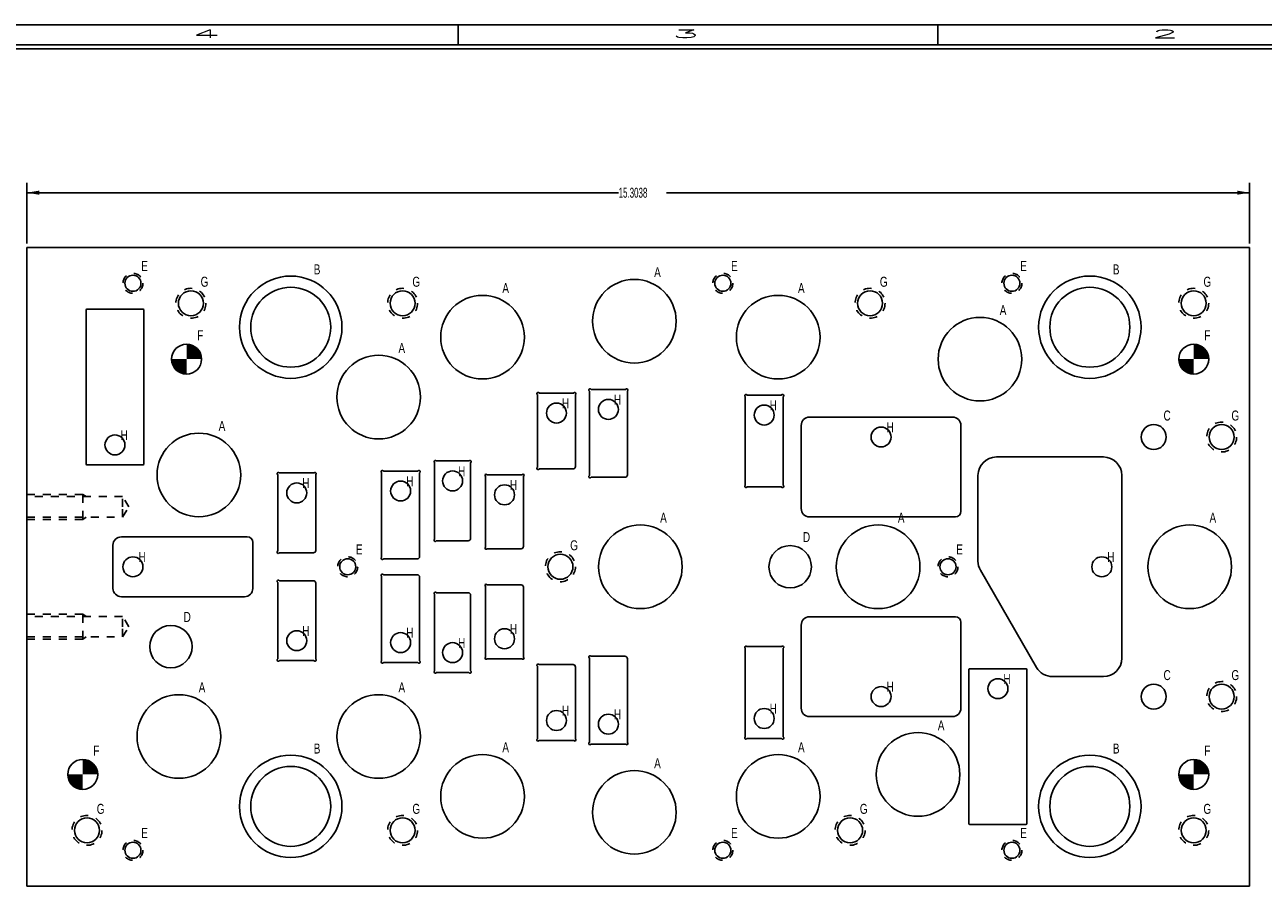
# Model space of a CAD drawing. Header units: inches. Extents: x 1802 to 2468, y -253 to -72.
# Tile 396 of 570: x 2169 to 2185, y -145 to -135. Entities that reach past the tile are written whole.
import ezdxf

# ---------------------------------------------------------------- set-up
doc = ezdxf.new("R2010")
doc.units = ezdxf.units.IN
doc.header["$LTSCALE"] = 0.5
doc.header["$MEASUREMENT"] = 0
doc.linetypes.add('HIDDEN', pattern=[0.225, 0.15, -0.075])
for name, color, linetype in [('SID-M-D', 42, 'Continuous'), ('SID-M-F', 202, 'Continuous'), ('SID-M-H', 4, 'HIDDEN'), ('SID-M-M', 233, 'Continuous'), ('SID-M-S', 105, 'Continuous')]:
    doc.layers.add(name, color=color, linetype=linetype)
doc.styles.add('R', font='ROMAND.SHX')
doc.styles.add('SLDTEXTSTYLE0', font='TXT', dxfattribs={"width": 0.595745})

# ---------------------------------------------------------------- blocks, each defined once
blk = doc.blocks.new('*U9')
at = {"layer": 'SID-M-S'}
for p, q in [((0, 22.55), (-34, 22.55)), ((-17, 22.55), (-17, 22.3)), ((-11, 22.55), (-11, 22.3)), ((0, 22.3), (-34, 22.3)), ((0, 22.25), (-34, 22.25))]:
    blk.add_line(p, q, dxfattribs=at)
at = {"layer": 'SID-M-D', "style": 'R', "width": 4}
for s, p in [('4', (-20.327, 22.386)), ('3', (-14.327, 22.386)), ('2', (-8.327, 22.386))]:
    blk.add_text(s, height=0.1, dxfattribs=at).set_placement(p)

msp = doc.modelspace()

# ---------------------------------------------------------------- hatches: boundary and pattern name
at = {"layer": 'SID-M-F'}
h = msp.add_hatch(color=256, dxfattribs=at)
edge = h.paths.add_edge_path(flags=0)
edge.add_arc((2171.50714, -138.73387), 0.1875, 0, 90)
edge.add_line((2171.50714, -138.54637), (2171.50714, -138.73387))
edge.add_line((2171.50714, -138.73387), (2171.69464, -138.73387))
h = msp.add_hatch(color=256, dxfattribs=at)
edge = h.paths.add_edge_path(flags=0)
edge.add_arc((2184.11094, -138.73387), 0.1875, 0, 90)
edge.add_line((2184.11094, -138.54637), (2184.11094, -138.73387))
edge.add_line((2184.11094, -138.73387), (2184.29844, -138.73387))
h = msp.add_hatch(color=256, dxfattribs=at)
edge = h.paths.add_edge_path(flags=0)
edge.add_arc((2171.50714, -138.73387), 0.1875, 180, 270)
edge.add_line((2171.50714, -138.92137), (2171.50714, -138.73387))
edge.add_line((2171.50714, -138.73387), (2171.31964, -138.73387))
h = msp.add_hatch(color=256, dxfattribs=at)
edge = h.paths.add_edge_path(flags=0)
edge.add_arc((2184.11094, -138.73387), 0.1875, 180, 270)
edge.add_line((2184.11094, -138.92137), (2184.11094, -138.73387))
edge.add_line((2184.11094, -138.73387), (2183.92344, -138.73387))
h = msp.add_hatch(color=256, dxfattribs=at)
edge = h.paths.add_edge_path(flags=0)
edge.add_arc((2170.20714, -143.93387), 0.1875, 0, 90)
edge.add_line((2170.20714, -143.74637), (2170.20714, -143.93387))
edge.add_line((2170.20714, -143.93387), (2170.39464, -143.93387))
h = msp.add_hatch(color=256, dxfattribs=at)
edge = h.paths.add_edge_path(flags=0)
edge.add_arc((2184.11094, -143.93387), 0.1875, 0, 90)
edge.add_line((2184.11094, -143.74637), (2184.11094, -143.93387))
edge.add_line((2184.11094, -143.93387), (2184.29844, -143.93387))
h = msp.add_hatch(color=256, dxfattribs=at)
edge = h.paths.add_edge_path(flags=0)
edge.add_arc((2170.20714, -143.93387), 0.1875, 180, 270)
edge.add_line((2170.20714, -144.12137), (2170.20714, -143.93387))
edge.add_line((2170.20714, -143.93387), (2170.01964, -143.93387))
h = msp.add_hatch(color=256, dxfattribs=at)
edge = h.paths.add_edge_path(flags=0)
edge.add_arc((2184.11094, -143.93387), 0.1875, 180, 270)
edge.add_line((2184.11094, -144.12137), (2184.11094, -143.93387))
edge.add_line((2184.11094, -143.93387), (2183.92344, -143.93387))

# ---------------------------------------------------------------- linework, layer by layer
at = {"layer": 'SID-M-D'}
for p, q in [((2169.50714, -137.28387), (2169.50714, -136.52464)), ((2184.81094, -137.28387), (2184.81094, -136.52464)), ((2169.50714, -136.64964), (2176.91379, -136.64964)), ((2184.81094, -136.64964), (2177.51414, -136.64964))]:
    msp.add_line(p, q, dxfattribs=at)
for points in [[(2169.50714, -136.64964), (2169.66314, -136.67564), (2169.66314, -136.62364)], [(2184.81094, -136.64964), (2184.65494, -136.62364), (2184.65494, -136.67564)]]:
    msp.add_solid(points, dxfattribs=at)
at = {"layer": 'SID-M-H'}
for p, q in [((2170.20714, -140.42762), (2169.50714, -140.42762)), ((2170.70714, -140.45537), (2169.50714, -140.45537)), ((2170.24877, -140.45537), (2170.20714, -140.42762)), ((2170.20714, -140.42762), (2170.20714, -140.43456)), ((2170.70714, -140.58387), (2170.70714, -140.45537)), ((2170.78435, -140.58387), (2170.70714, -140.45537)), ((2169.50714, -140.71237), (2170.70714, -140.71237)), ((2170.20714, -140.74012), (2170.24877, -140.71237)), ((2170.70714, -140.71237), (2170.70714, -140.58387)), ((2170.70714, -140.71237), (2170.78435, -140.58387)), ((2169.50714, -140.74012), (2170.20714, -140.74012)), ((2170.20714, -141.92762), (2169.50714, -141.92762)), ((2170.70714, -141.95537), (2169.50714, -141.95537)), ((2170.24877, -141.95537), (2170.20714, -141.92762)), ((2170.20714, -141.92762), (2170.20714, -141.93456)), ((2170.70714, -142.08387), (2170.70714, -141.95537)), ((2170.78435, -142.08387), (2170.70714, -141.95537)), ((2170.70714, -142.21237), (2170.70714, -142.08387)), ((2170.70714, -142.21237), (2170.78435, -142.08387)), ((2169.50714, -142.21237), (2170.70714, -142.21237)), ((2169.50714, -142.24012), (2170.20714, -142.24012)), ((2170.20714, -142.24012), (2170.24877, -142.21237))]:
    msp.add_line(p, q, dxfattribs=at)
for centre, radius in [((2170.83594, -137.78387), 0.125), ((2178.21844, -137.78387), 0.125), ((2181.83594, -137.78387), 0.125), ((2171.56094, -138.03387), 0.1875), ((2174.21094, -138.03387), 0.1875), ((2180.06094, -138.03387), 0.1875), ((2184.11094, -138.03387), 0.1875), ((2184.46094, -139.70887), 0.1875), ((2176.18594, -141.33387), 0.1875), ((2173.52344, -141.33387), 0.125), ((2181.03594, -141.33387), 0.125), ((2184.46094, -142.95887), 0.1875), ((2170.26094, -144.63387), 0.1875), ((2174.21094, -144.63387), 0.1875), ((2179.81094, -144.63387), 0.1875), ((2184.11094, -144.63387), 0.1875), ((2170.83594, -144.88387), 0.125), ((2178.21844, -144.88387), 0.125), ((2181.83594, -144.88387), 0.125)]:
    msp.add_circle(centre, radius, dxfattribs=at)
for points in [[(2170.20714, -140.43456), (2170.20714, -140.45477), (2170.20714, -140.48645), (2170.20714, -140.52678), (2170.20714, -140.57219), (2170.20714, -140.61863), (2170.20714, -140.66199), (2170.20714, -140.6984), (2170.20714, -140.72464), (2170.20714, -140.73837), (2170.20714, -140.74012), (2170.20714, -140.73976), (2170.20714, -140.74012)], [(2170.20714, -141.93456), (2170.20714, -141.95477), (2170.20714, -141.98645), (2170.20714, -142.02678), (2170.20714, -142.07219), (2170.20714, -142.11863), (2170.20714, -142.16199), (2170.20714, -142.1984), (2170.20714, -142.22464), (2170.20714, -142.23837), (2170.20714, -142.24012), (2170.20714, -142.23976), (2170.20714, -142.24012)]]:
    msp.add_open_spline(points, degree=3, knots=[0, 0, 0, 0, 0.10524763, 0.21049525, 0.31574288, 0.4209905, 0.52623813, 0.63148575, 0.73673338, 0.841981, 0.94722863, 1, 1, 1, 1], dxfattribs=at)
at = {"layer": 'SID-M-M'}
for centre in [(2176.13594, -139.40887), (2176.78594, -139.36308), (2178.73594, -139.43387), (2180.19844, -139.70887), (2170.61094, -139.80787), (2174.18594, -140.38487), (2174.83594, -140.25887), (2172.88594, -140.40887), (2175.48594, -140.43272), (2170.83594, -141.33387), (2182.96094, -141.33387), (2175.48594, -142.23501), (2172.88594, -142.25887), (2174.18594, -142.28287), (2174.83594, -142.40887), (2181.66044, -142.85987), (2180.19844, -142.95887), (2176.13594, -143.25887), (2176.78594, -143.30465), (2178.73594, -143.23387)]:
    msp.add_circle(centre, 0.125, dxfattribs=at)
at = {"layer": 'SID-M-S'}
for p, q in [((2184.81094, -137.33387), (2169.50714, -137.33387)), ((2169.50714, -137.33387), (2169.50714, -145.33387)), ((2184.81094, -145.33387), (2184.81094, -137.33387)), ((2170.24844, -140.04787), (2170.24844, -138.11787)), ((2170.25844, -138.10787), (2170.96344, -138.10787)), ((2170.97344, -138.11787), (2170.97344, -140.04787)), ((2175.92163, -139.15887), (2176.35026, -139.15887)), ((2176.54844, -140.1899), (2176.54844, -139.13627)), ((2176.57163, -139.11308), (2177.00026, -139.11308)), ((2177.02344, -139.13627), (2177.02344, -140.18308)), ((2175.89844, -140.08568), (2175.89844, -139.18205)), ((2176.37344, -139.18205), (2176.37344, -140.07887)), ((2178.49844, -140.31068), (2178.49844, -139.20705)), ((2178.52163, -139.18387), (2178.95026, -139.18387)), ((2178.97344, -139.20705), (2178.97344, -140.31068)), ((2179.30344, -139.45887), (2181.09344, -139.45887)), ((2179.19844, -140.60387), (2179.19844, -139.56387)), ((2181.19844, -139.56387), (2181.19844, -140.63887)), ((2170.96344, -140.05787), (2170.25844, -140.05787)), ((2174.61094, -140.98568), (2174.61094, -140.03205)), ((2174.63413, -140.00887), (2175.03776, -140.00887)), ((2175.06094, -140.03205), (2175.06094, -140.97887)), ((2181.64094, -139.95887), (2182.98094, -139.95887)), ((2172.64844, -141.13568), (2172.64844, -140.18205)), ((2172.67163, -140.15887), (2173.10026, -140.15887)), ((2173.12344, -140.18205), (2173.12344, -141.12887)), ((2173.94844, -141.21168), (2173.94844, -140.15805)), ((2173.97163, -140.13487), (2174.40026, -140.13487)), ((2174.42344, -140.15805), (2174.42344, -141.20487)), ((2175.24844, -141.08453), (2175.24844, -140.20591)), ((2175.27163, -140.18272), (2175.70026, -140.18272)), ((2175.72344, -140.20591), (2175.72344, -141.07772)), ((2176.34344, -140.10887), (2175.92163, -140.10887)), ((2176.99344, -140.21308), (2176.57163, -140.21308)), ((2181.41094, -141.2616), (2181.41094, -140.18887)), ((2183.21094, -140.18887), (2183.21094, -142.47887)), ((2178.95026, -140.33387), (2178.52163, -140.33387)), ((2181.12844, -140.70887), (2179.30344, -140.70887)), ((2170.69094, -140.95887), (2172.26594, -140.95887)), ((2172.33594, -141.02887), (2172.33594, -141.60387)), ((2175.03094, -141.00887), (2174.63413, -141.00887)), ((2170.58594, -141.60387), (2170.58594, -141.06387)), ((2173.09344, -141.15887), (2172.67163, -141.15887)), ((2175.69344, -141.10772), (2175.27163, -141.10772)), ((2174.39344, -141.23487), (2173.97163, -141.23487)), ((2173.94844, -142.50968), (2173.94844, -141.45605)), ((2173.97163, -141.43287), (2174.39344, -141.43287)), ((2174.42344, -141.46287), (2174.42344, -142.50968)), ((2182.14455, -142.59387), (2181.44176, -141.3766)), ((2172.64844, -142.48568), (2172.64844, -141.53205)), ((2172.67163, -141.50887), (2173.09344, -141.50887)), ((2173.12344, -141.53887), (2173.12344, -142.48568)), ((2175.24844, -142.46182), (2175.24844, -141.5832)), ((2175.27163, -141.56001), (2175.69344, -141.56001)), ((2175.72344, -141.59001), (2175.72344, -142.46182)), ((2172.23094, -141.70887), (2170.69094, -141.70887)), ((2174.61094, -142.63568), (2174.61094, -141.68205)), ((2174.63413, -141.65887), (2175.03094, -141.65887)), ((2175.06094, -141.68887), (2175.06094, -142.63568)), ((2179.30344, -141.95887), (2181.12844, -141.95887)), ((2179.19844, -143.10387), (2179.19844, -142.06387)), ((2181.19844, -142.02887), (2181.19844, -143.10387)), ((2178.49844, -143.46068), (2178.49844, -142.35705)), ((2178.52163, -142.33387), (2178.95026, -142.33387)), ((2178.97344, -142.35705), (2178.97344, -143.46068)), ((2173.10026, -142.50887), (2172.67163, -142.50887)), ((2174.40026, -142.53287), (2173.97163, -142.53287)), ((2175.70026, -142.48501), (2175.27163, -142.48501)), ((2175.89844, -143.48568), (2175.89844, -142.58205)), ((2175.92163, -142.55887), (2176.34344, -142.55887)), ((2176.54844, -143.53146), (2176.54844, -142.47783)), ((2176.57163, -142.45465), (2176.99344, -142.45465)), ((2177.02344, -142.48465), (2177.02344, -143.53146)), ((2175.03776, -142.65887), (2174.63413, -142.65887)), ((2176.37344, -142.58887), (2176.37344, -143.48568)), ((2181.29794, -144.54987), (2181.29794, -142.61987)), ((2181.30794, -142.60987), (2182.01294, -142.60987)), ((2182.02294, -142.61987), (2182.02294, -144.54987)), ((2182.98094, -142.70887), (2182.34373, -142.70887)), ((2181.09344, -143.20887), (2179.30344, -143.20887)), ((2176.35026, -143.50887), (2175.92163, -143.50887)), ((2178.95026, -143.48387), (2178.52163, -143.48387)), ((2177.00026, -143.55465), (2176.57163, -143.55465)), ((2182.01294, -144.55987), (2181.30794, -144.55987)), ((2169.50714, -145.33387), (2184.81094, -145.33387))]:
    msp.add_line(p, q, dxfattribs=at)
for centre, radius in [((2170.83594, -137.78387), 0.1005), ((2172.81094, -138.33387), 0.6405), ((2177.11094, -138.25887), 0.52345), ((2178.21844, -137.78387), 0.1005), ((2181.83594, -137.78387), 0.1005), ((2182.81094, -138.33387), 0.6405), ((2171.56094, -138.03387), 0.15625), ((2172.81094, -138.33387), 0.5006), ((2174.21094, -138.03387), 0.15625), ((2175.21094, -138.45887), 0.52345), ((2178.91094, -138.45887), 0.52345), ((2180.06094, -138.03387), 0.15625), ((2182.81094, -138.33387), 0.5006), ((2184.11094, -138.03387), 0.15625), ((2181.43594, -138.73387), 0.52345), ((2171.50714, -138.73387), 0.1875), ((2184.11094, -138.73387), 0.1875), ((2173.91094, -139.20887), 0.52345), ((2183.61094, -139.70887), 0.15625), ((2184.46094, -139.70887), 0.15625), ((2171.66094, -140.18387), 0.52345), ((2177.18594, -141.33387), 0.52345), ((2180.16094, -141.33387), 0.52345), ((2184.06094, -141.33387), 0.52345), ((2176.18594, -141.33387), 0.15625), ((2179.06094, -141.33387), 0.2655), ((2173.52344, -141.33387), 0.1005), ((2181.03594, -141.33387), 0.1005), ((2171.31094, -142.33387), 0.2655), ((2183.61094, -142.95887), 0.15625), ((2184.46094, -142.95887), 0.15625), ((2171.41094, -143.45887), 0.52345), ((2173.91094, -143.45887), 0.52345), ((2180.66094, -143.93387), 0.52345), ((2170.20714, -143.93387), 0.1875), ((2172.81094, -144.33387), 0.6405), ((2175.21094, -144.20887), 0.52345), ((2178.91094, -144.20887), 0.52345), ((2182.81094, -144.33387), 0.6405), ((2184.11094, -143.93387), 0.1875), ((2172.81094, -144.33387), 0.5006), ((2177.11094, -144.40887), 0.52345), ((2182.81094, -144.33387), 0.5006), ((2170.26094, -144.63387), 0.15625), ((2174.21094, -144.63387), 0.15625), ((2179.81094, -144.63387), 0.15625), ((2184.11094, -144.63387), 0.15625), ((2170.83594, -144.88387), 0.1005), ((2178.21844, -144.88387), 0.1005), ((2181.83594, -144.88387), 0.1005)]:
    msp.add_circle(centre, radius, dxfattribs=at)
for centre, radius, start, end in [((2170.25844, -138.11787), 0.01, 90, 180), ((2170.96344, -138.11787), 0.01, 0, 90), ((2175.90636, -139.16679), 0.015, 40.239177, 229.760823), ((2175.89344, -139.18205), 0.005, 0, 49.760823), ((2175.92163, -139.15387), 0.005, 220.239177, 270), ((2176.35026, -139.15387), 0.005, 270, 319.760823), ((2176.36552, -139.16679), 0.015, 310.239177, 139.760823), ((2176.37844, -139.18205), 0.005, 130.239177, 180), ((2176.55636, -139.121), 0.015, 40.239177, 229.760823), ((2176.54344, -139.13627), 0.005, 0, 49.760823), ((2176.57163, -139.10808), 0.005, 220.239177, 270), ((2177.00026, -139.10808), 0.005, 270, 319.760823), ((2177.01552, -139.121), 0.015, 310.239177, 139.760823), ((2177.02844, -139.13627), 0.005, 130.239177, 180), ((2178.50636, -139.19179), 0.015, 40.239177, 229.760823), ((2178.96552, -139.19179), 0.015, 310.239177, 139.760823), ((2178.49344, -139.20705), 0.005, 0, 49.760823), ((2178.52163, -139.17887), 0.005, 220.239177, 270), ((2178.95026, -139.17887), 0.005, 270, 319.760823), ((2178.97844, -139.20705), 0.005, 130.239177, 180), ((2179.30344, -139.56387), 0.105, 90, 180), ((2181.09344, -139.56387), 0.105, 0, 90), ((2170.25844, -140.04787), 0.01, 180, 270), ((2170.96344, -140.04787), 0.01, 270, 0), ((2174.61886, -140.01679), 0.015, 40.239177, 229.760823), ((2174.60594, -140.03205), 0.005, 0, 49.760823), ((2174.63413, -140.00387), 0.005, 220.239177, 270), ((2175.03776, -140.00387), 0.005, 270, 319.760823), ((2175.05302, -140.01679), 0.015, 310.239177, 139.760823), ((2175.06594, -140.03205), 0.005, 130.239177, 180), ((2175.90636, -140.10095), 0.015, 130.239177, 319.760823), ((2175.89344, -140.08568), 0.005, 310.239177, 0), ((2176.34344, -140.07887), 0.03, 270, 0), ((2181.64094, -140.18887), 0.23, 90, 180), ((2182.98094, -140.18887), 0.23, 0, 90), ((2172.65636, -140.16679), 0.015, 40.239177, 229.760823), ((2172.64344, -140.18205), 0.005, 0, 49.760823), ((2172.67163, -140.15387), 0.005, 220.239177, 270), ((2173.10026, -140.15387), 0.005, 270, 319.760823), ((2173.11552, -140.16679), 0.015, 310.239177, 139.760823), ((2173.12844, -140.18205), 0.005, 130.239177, 180), ((2173.95636, -140.14279), 0.015, 40.239177, 229.760823), ((2173.94344, -140.15805), 0.005, 0, 49.760823), ((2173.97163, -140.12987), 0.005, 220.239177, 270), ((2174.40026, -140.12987), 0.005, 270, 319.760823), ((2174.41552, -140.14279), 0.015, 310.239177, 139.760823), ((2174.42844, -140.15805), 0.005, 130.239177, 180), ((2175.25636, -140.19064), 0.015, 40.239177, 229.760823), ((2175.24344, -140.20591), 0.005, 0, 49.760823), ((2175.27163, -140.17772), 0.005, 220.239177, 270), ((2175.70026, -140.17772), 0.005, 270, 319.760823), ((2175.71552, -140.19064), 0.015, 310.239177, 139.760823), ((2175.72844, -140.20591), 0.005, 130.239177, 180), ((2175.92163, -140.11387), 0.005, 90, 139.760823), ((2176.55636, -140.20516), 0.015, 130.239177, 319.760823), ((2176.54344, -140.1899), 0.005, 310.239177, 0), ((2176.57163, -140.21808), 0.005, 90, 139.760823), ((2176.99344, -140.18308), 0.03, 270, 0), ((2178.50636, -140.32595), 0.015, 130.239177, 319.760823), ((2178.49344, -140.31068), 0.005, 310.239177, 0), ((2178.52163, -140.33887), 0.005, 90, 139.760823), ((2178.95026, -140.33887), 0.005, 40.239177, 90), ((2178.96552, -140.32595), 0.015, 220.239177, 49.760823), ((2178.97844, -140.31068), 0.005, 180, 229.760823), ((2179.30344, -140.60387), 0.105, 180, 270), ((2181.12844, -140.63887), 0.07, 270, 0), ((2170.69094, -141.06387), 0.105, 90, 180), ((2172.26594, -141.02887), 0.07, 0, 90), ((2174.61886, -141.00095), 0.015, 130.239177, 319.760823), ((2174.60594, -140.98568), 0.005, 310.239177, 0), ((2174.63413, -141.01387), 0.005, 90, 139.760823), ((2175.03094, -140.97887), 0.03, 270, 0), ((2172.65636, -141.15095), 0.015, 130.239177, 319.760823), ((2172.64344, -141.13568), 0.005, 310.239177, 0), ((2172.67163, -141.16387), 0.005, 90, 139.760823), ((2173.09344, -141.12887), 0.03, 270, 0), ((2175.25636, -141.0998), 0.015, 130.239177, 319.760823), ((2175.24344, -141.08453), 0.005, 310.239177, 0), ((2175.27163, -141.11272), 0.005, 90, 139.760823), ((2175.69344, -141.07772), 0.03, 270, 0), ((2173.95636, -141.22695), 0.015, 130.239177, 319.760823), ((2173.94344, -141.21168), 0.005, 310.239177, 0), ((2173.97163, -141.23987), 0.005, 90, 139.760823), ((2174.39344, -141.20487), 0.03, 270, 0), ((2181.64094, -141.2616), 0.23, 180, 210), ((2172.65636, -141.51679), 0.015, 40.239177, 229.760823), ((2173.95636, -141.44079), 0.015, 40.239177, 229.760823), ((2173.94344, -141.45605), 0.005, 0, 49.760823), ((2173.97163, -141.42787), 0.005, 220.239177, 270), ((2174.39344, -141.46287), 0.03, 0, 90), ((2170.69094, -141.60387), 0.105, 180, 270), ((2172.23094, -141.60387), 0.105, 270, 0), ((2172.64344, -141.53205), 0.005, 0, 49.760823), ((2172.67163, -141.50387), 0.005, 220.239177, 270), ((2173.09344, -141.53887), 0.03, 0, 90), ((2174.61886, -141.66679), 0.015, 40.239177, 229.760823), ((2174.63413, -141.65387), 0.005, 220.239177, 270), ((2175.25636, -141.56793), 0.015, 40.239177, 229.760823), ((2175.24344, -141.5832), 0.005, 0, 49.760823), ((2175.27163, -141.55501), 0.005, 220.239177, 270), ((2175.69344, -141.59001), 0.03, 0, 90), ((2174.60594, -141.68205), 0.005, 0, 49.760823), ((2175.03094, -141.68887), 0.03, 0, 90), ((2179.30344, -142.06387), 0.105, 90, 180), ((2181.12844, -142.02887), 0.07, 0, 90), ((2178.50636, -142.34179), 0.015, 40.239177, 229.760823), ((2178.49344, -142.35705), 0.005, 0, 49.760823), ((2178.52163, -142.32887), 0.005, 220.239177, 270), ((2178.95026, -142.32887), 0.005, 270, 319.760823), ((2178.96552, -142.34179), 0.015, 310.239177, 139.760823), ((2178.97844, -142.35705), 0.005, 130.239177, 180), ((2172.65636, -142.50095), 0.015, 130.239177, 319.760823), ((2172.64344, -142.48568), 0.005, 310.239177, 0), ((2172.67163, -142.51387), 0.005, 90, 139.760823), ((2173.10026, -142.51387), 0.005, 40.239177, 90), ((2173.11552, -142.50095), 0.015, 220.239177, 49.760823), ((2173.12844, -142.48568), 0.005, 180, 229.760823), ((2173.95636, -142.52495), 0.015, 130.239177, 319.760823), ((2173.94344, -142.50968), 0.005, 310.239177, 0), ((2173.97163, -142.53787), 0.005, 90, 139.760823), ((2174.40026, -142.53787), 0.005, 40.239177, 90), ((2174.41552, -142.52495), 0.015, 220.239177, 49.760823), ((2174.42844, -142.50968), 0.005, 180, 229.760823), ((2175.25636, -142.47709), 0.015, 130.239177, 319.760823), ((2175.24344, -142.46182), 0.005, 310.239177, 0), ((2175.27163, -142.49001), 0.005, 90, 139.760823), ((2175.70026, -142.49001), 0.005, 40.239177, 90), ((2175.71552, -142.47709), 0.015, 220.239177, 49.760823), ((2175.72844, -142.46182), 0.005, 180, 229.760823), ((2175.90636, -142.56679), 0.015, 40.239177, 229.760823), ((2175.89344, -142.58205), 0.005, 0, 49.760823), ((2175.92163, -142.55387), 0.005, 220.239177, 270), ((2176.34344, -142.58887), 0.03, 0, 90), ((2176.55636, -142.46257), 0.015, 40.239177, 229.760823), ((2176.54344, -142.47783), 0.005, 0, 49.760823), ((2176.57163, -142.44965), 0.005, 220.239177, 270), ((2176.99344, -142.48465), 0.03, 0, 90), ((2182.98094, -142.47887), 0.23, 270, 0), ((2174.61886, -142.65095), 0.015, 130.239177, 319.760823), ((2174.60594, -142.63568), 0.005, 310.239177, 0), ((2174.63413, -142.66387), 0.005, 90, 139.760823), ((2175.03776, -142.66387), 0.005, 40.239177, 90), ((2175.05302, -142.65095), 0.015, 220.239177, 49.760823), ((2175.06594, -142.63568), 0.005, 180, 229.760823), ((2181.30794, -142.61987), 0.01, 90, 180), ((2182.01294, -142.61987), 0.01, 0, 90), ((2182.34373, -142.47887), 0.23, 210, 270), ((2179.30344, -143.10387), 0.105, 180, 270), ((2181.09344, -143.10387), 0.105, 270, 0), ((2175.90636, -143.50095), 0.015, 130.239177, 319.760823), ((2175.89344, -143.48568), 0.005, 310.239177, 0), ((2175.92163, -143.51387), 0.005, 90, 139.760823), ((2176.35026, -143.51387), 0.005, 40.239177, 90), ((2176.36552, -143.50095), 0.015, 220.239177, 49.760823), ((2176.37844, -143.48568), 0.005, 180, 229.760823), ((2178.50636, -143.47595), 0.015, 130.239177, 319.760823), ((2178.49344, -143.46068), 0.005, 310.239177, 0), ((2178.52163, -143.48887), 0.005, 90, 139.760823), ((2178.95026, -143.48887), 0.005, 40.239177, 90), ((2178.96552, -143.47595), 0.015, 220.239177, 49.760823), ((2178.97844, -143.46068), 0.005, 180, 229.760823), ((2176.55636, -143.54673), 0.015, 130.239177, 319.760823), ((2176.54344, -143.53146), 0.005, 310.239177, 0), ((2176.57163, -143.55965), 0.005, 90, 139.760823), ((2177.00026, -143.55965), 0.005, 40.239177, 90), ((2177.01552, -143.54673), 0.015, 220.239177, 49.760823), ((2177.02844, -143.53146), 0.005, 180, 229.760823), ((2181.30794, -144.54987), 0.01, 180, 270), ((2182.01294, -144.54987), 0.01, 270, 0)]:
    msp.add_arc(centre, radius, start, end, dxfattribs=at)

# ---------------------------------------------------------------- block references
at = {"layer": 'SID-M-D'}
msp.add_blockref('*U9', (2191.90783, -157.09685), dxfattribs=at)

# ---------------------------------------------------------------- texts
at = {"layer": 'SID-M-D', "style": 'SLDTEXTSTYLE0', "width": 0.75}
for s, p in [('E', (2170.93872, -137.62972)), ('B', (2173.09841, -137.67229)), ('A', (2177.35838, -137.70728)), ('E', (2178.32122, -137.62972)), ('E', (2181.93872, -137.62972)), ('B', (2183.09841, -137.67229)), ('G', (2171.68279, -137.82734)), ('G', (2174.33279, -137.82734)), ('A', (2175.45838, -137.90728)), ('A', (2179.15838, -137.90728)), ('G', (2180.18279, -137.82734)), ('G', (2184.23279, -137.82734)), ('A', (2181.68338, -138.18228)), ('F', (2171.63967, -138.49797)), ('F', (2184.24347, -138.49797)), ('A', (2174.15838, -138.65728)), ('H', (2176.85435, -139.30338)), ('H', (2176.20435, -139.34916)), ('H', (2178.80435, -139.37416)), ('C', (2183.73279, -139.50234)), ('G', (2184.58279, -139.50234)), ('H', (2170.67935, -139.74816)), ('A', (2171.90838, -139.63228)), ('H', (2180.26685, -139.64916)), ('H', (2174.90435, -140.19916)), ('H', (2172.95435, -140.34916)), ('H', (2174.25435, -140.32516)), ('H', (2175.55435, -140.37302)), ('A', (2177.43338, -140.78228)), ('A', (2180.40838, -140.78228)), ('A', (2184.30838, -140.78228)), ('G', (2176.30779, -141.12734)), ('D', (2179.22015, -141.02468)), ('H', (2170.90435, -141.27416)), ('E', (2173.62622, -141.17972)), ('E', (2181.13872, -141.17972)), ('H', (2183.02935, -141.27416)), ('D', (2171.47015, -142.02468)), ('H', (2172.95435, -142.19916)), ('H', (2174.25435, -142.22316)), ('H', (2175.55435, -142.17531)), ('H', (2174.90435, -142.34916)), ('H', (2181.72885, -142.80016)), ('C', (2183.73279, -142.75234)), ('G', (2184.58279, -142.75234)), ('A', (2171.65838, -142.90728)), ('A', (2174.15838, -142.90728)), ('H', (2180.26685, -142.89916)), ('H', (2178.80435, -143.17416)), ('H', (2176.20435, -143.19916)), ('H', (2176.85435, -143.24495)), ('A', (2180.90838, -143.38228)), ('F', (2170.33967, -143.69797)), ('B', (2173.09841, -143.67229)), ('A', (2175.45838, -143.65728)), ('A', (2179.15838, -143.65728)), ('B', (2183.09841, -143.67229)), ('F', (2184.24347, -143.69797)), ('A', (2177.35838, -143.85728)), ('G', (2170.38279, -144.42734)), ('G', (2174.33279, -144.42734)), ('G', (2179.93279, -144.42734)), ('G', (2184.23279, -144.42734)), ('E', (2170.93872, -144.72972)), ('E', (2178.32122, -144.72972)), ('E', (2181.93872, -144.72972))]:
    msp.add_text(s, height=0.125, dxfattribs=at).set_placement(p)
at = {"layer": 'SID-M-D', "insert": (2176.91379, -136.58772), "char_height": 0.125, "attachment_point": 1, "style": 'SLDTEXTSTYLE0'}
msp.add_mtext('15.3038', dxfattribs=at)

doc.saveas('drawing.dxf')
